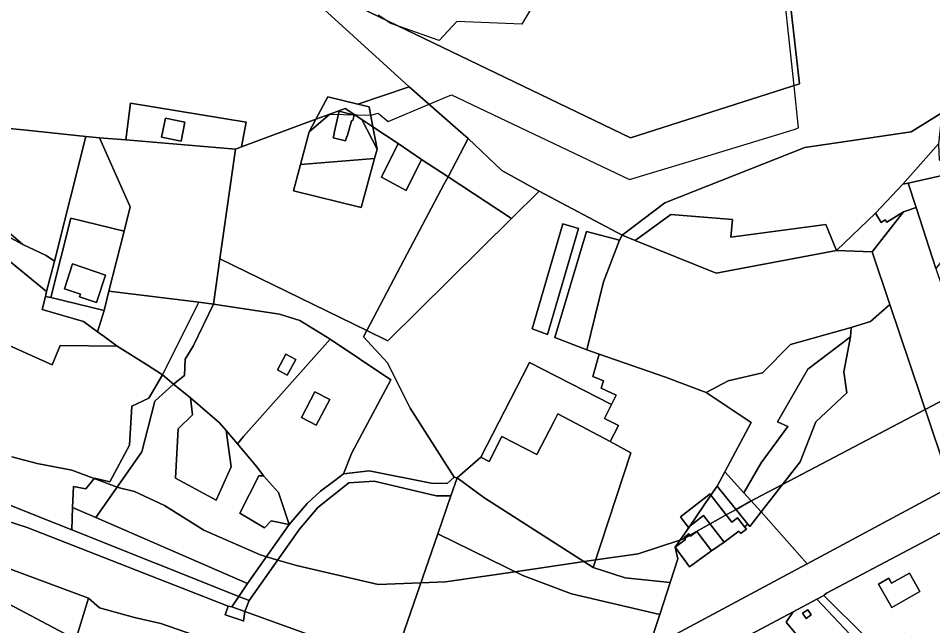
# Model space of a CAD drawing. Extents: x -477304 to -465429, y -1159113 to -1149210.
# Drawn here: x -467631.9 to -467296.9, y -1153010.5 to -1152788.1 of the extents above; entities that cross this region are included whole.
import ezdxf

# ---------------------------------------------------------------- set-up
doc = ezdxf.new("R2010")
doc.units = 0
for name, color, linetype in [('BPEJ_s', 7, 'Continuous'), ('orna_s', 7, 'Continuous'), ('ostatni_s', 7, 'Continuous'), ('PUPFL_s', 7, 'Continuous'), ('trav_porost_s', 7, 'Continuous'), ('zahrada_s', 7, 'Continuous')]:
    doc.layers.add(name, color=color, linetype=linetype)

msp = doc.modelspace()

# ---------------------------------------------------------------- linework, layer by layer
at = {"layer": 'BPEJ_s'}
for points in [[(-467668.66, -1152825.26), (-467628.86, -1152829.11), (-467607.13, -1152831.42), (-467602.18, -1152831.83), (-467592.52, -1152832.63), (-467552.25, -1152835.98), (-467550.17, -1152835.23), (-467522.9, -1152825.1), (-467517.7, -1152823.17), (-467502.74, -1152823.65), (-467500, -1152822.91), (-467496.36, -1152825.87), (-467481.42, -1152819.6), (-467473.15, -1152816.14), (-467408, -1152847.09), (-467382.13, -1152839.28), (-467347.68, -1152828.88), (-467346.01, -1152828.17), (-467347.67, -1152812.8), (-467352.92, -1152764.23)], [(-467431.66, -1152763.51), (-467447.41, -1152790.23), (-467471.27, -1152789.28), (-467477.71, -1152796.2), (-467492.6, -1152790.99), (-467495.41, -1152790), (-467495.61, -1152789.93), (-467497.61, -1152788.57), (-467500, -1152786.94)], [(-467431.66, -1152763.51), (-467447.41, -1152790.23), (-467471.27, -1152789.28), (-467477.71, -1152796.2), (-467492.6, -1152790.99), (-467495.41, -1152790), (-467495.61, -1152789.93), (-467497.61, -1152788.57), (-467500, -1152786.94)], [(-467408, -1152847.09), (-467382.13, -1152839.28), (-467347.68, -1152828.88), (-467346.01, -1152828.17), (-467347.67, -1152812.8), (-467352.92, -1152764.23)], [(-467668.66, -1152825.26), (-467628.86, -1152829.11), (-467607.13, -1152831.42), (-467602.18, -1152831.83), (-467592.52, -1152832.63), (-467552.25, -1152835.98), (-467550.17, -1152835.23), (-467522.9, -1152825.1), (-467517.7, -1152823.17), (-467502.74, -1152823.65), (-467500, -1152822.91), (-467496.36, -1152825.87), (-467481.42, -1152819.6), (-467473.15, -1152816.14), (-467408, -1152847.09)], [(-467289.94, -1152926.23), (-467299.6, -1152931.3), (-467351.96, -1152958.78), (-467362.23, -1152964.17), (-467363.4, -1152964.82), (-467368.93, -1152967.92), (-467372.51, -1152969.92), (-467378.44, -1152973.24), (-467385.82, -1152977.37), (-467387.74, -1152978.45), (-467388.06, -1152978.62), (-467388.24, -1152978.72), (-467389.47, -1152979.12), (-467404.77, -1152984.11), (-467420.35, -1152986.38), (-467424.56, -1152986.99), (-467442.55, -1152989.61), (-467450.01, -1152990.7), (-467475.34, -1152994.39), (-467484.4, -1152994.76), (-467500, -1152995.4), (-467529.96, -1152988.48), (-467536.79, -1152986.45), (-467541, -1152985.2), (-467543.54, -1152984.45), (-467563.9, -1152975.54), (-467578.32, -1152966.42), (-467589.35, -1152961.33), (-467595.29, -1152959.85), (-467595.5, -1152959.77), (-467595.64, -1152959.71), (-467604.08, -1152956.55), (-467612.26, -1152953.48), (-467624.98, -1152951.15), (-467634.31, -1152948.6)], [(-467536.79, -1152986.45), (-467529.96, -1152988.48), (-467500, -1152995.4), (-467484.4, -1152994.76), (-467475.34, -1152994.39), (-467450.01, -1152990.7), (-467442.55, -1152989.61), (-467424.56, -1152986.99), (-467420.35, -1152986.38), (-467404.77, -1152984.11), (-467389.47, -1152979.12), (-467388.24, -1152978.72), (-467388.06, -1152978.62), (-467387.74, -1152978.45), (-467385.82, -1152977.37), (-467378.44, -1152973.24), (-467372.51, -1152969.92), (-467368.93, -1152967.92), (-467363.4, -1152964.82), (-467362.23, -1152964.17), (-467351.96, -1152958.78), (-467299.6, -1152931.3), (-467289.94, -1152926.23)], [(-467634.31, -1152948.6), (-467624.98, -1152951.15), (-467612.26, -1152953.48), (-467604.08, -1152956.55), (-467595.64, -1152959.71), (-467595.5, -1152959.77), (-467595.29, -1152959.85), (-467589.35, -1152961.33), (-467578.32, -1152966.42), (-467563.9, -1152975.54), (-467543.54, -1152984.45), (-467541, -1152985.2), (-467536.79, -1152986.45)]]:
    msp.add_lwpolyline(points, dxfattribs=at)
at = {"layer": 'orna_s'}
for points in [[(-467260.57, -1152841.17), (-467268.82, -1152845.55), (-467268.38, -1152846.23), (-467257.97, -1152862.31), (-467241.52, -1152851.67), (-467241.82, -1152855.66), (-467269.36, -1152870.7), (-467273.41, -1152867.59), (-467289.84, -1152872.21), (-467295.72, -1152879.7), (-467302.99, -1152857.39), (-467305.9, -1152848.45), (-467283.62, -1152843.44), (-467252.1, -1152827.74), (-467248.74, -1152833.51)], [(-467602.18, -1152831.83), (-467592.52, -1152832.63), (-467552.25, -1152835.98), (-467557.99, -1152876.13), (-467560.36, -1152892.72), (-467565.79, -1152892.05), (-467598.66, -1152887.98), (-467593.11, -1152866.07), (-467590.86, -1152857.18)], [(-467286.97, -1152905.56), (-467279.97, -1152926.42), (-467272.14, -1152950.03), (-467290.1, -1152959.49), (-467312.54, -1152892.9), (-467319.03, -1152873.65), (-467307.59, -1152859.03), (-467302.99, -1152857.39), (-467295.72, -1152879.7)], [(-467438.06, -1152903.83), (-467443.57, -1152901.77), (-467432.44, -1152863.33), (-467426.71, -1152865.02)], [(-467423.62, -1152909.44), (-467435.35, -1152904.97), (-467423.7, -1152866.16), (-467411.6, -1152869.36), (-467417.46, -1152884.58)], [(-467371.83, -1152920.83), (-467379.92, -1152925.16), (-467394.8, -1152919.48), (-467419.04, -1152911.04), (-467423.62, -1152909.44), (-467417.46, -1152884.58), (-467411.6, -1152869.36), (-467410.65, -1152867.51), (-467405.87, -1152869.44), (-467376.22, -1152881.41), (-467332.15, -1152873.17), (-467319.03, -1152873.65), (-467312.54, -1152892.9), (-467319.71, -1152899.08), (-467326.8, -1152901.35), (-467348.93, -1152907.58), (-467359.19, -1152917.94)], [(-467600.47, -1152904.64), (-467602.87, -1152902.85), (-467600.48, -1152895.15), (-467598.66, -1152887.98), (-467565.79, -1152892.05), (-467579.06, -1152918.59), (-467584.94, -1152914.83), (-467595.7, -1152908.2)], [(-467326.8, -1152901.35), (-467319.71, -1152899.08), (-467312.54, -1152892.9), (-467290.1, -1152959.49), (-467342.9, -1152987.79), (-467359.78, -1152968.74), (-467345.49, -1152950.54), (-467339.65, -1152935.85), (-467328.41, -1152925.24), (-467329.5, -1152917.53), (-467327.01, -1152904.73)], [(-467371.83, -1152920.83), (-467359.19, -1152917.94), (-467348.93, -1152907.58), (-467326.8, -1152901.35), (-467327.01, -1152904.73), (-467342.58, -1152916.54), (-467353.78, -1152935.85), (-467349.95, -1152937.54), (-467359.68, -1152950.83), (-467366.1, -1152961.89), (-467373.09, -1152954.14), (-467363.43, -1152936.06), (-467379.92, -1152925.16)], [(-467311.04, -1153020.25), (-467317.76, -1153017.34), (-467320.72, -1153014.61), (-467321.05, -1153014.99), (-467336.83, -1152999.39), (-467335.75, -1152998.54), (-467299.27, -1152979.26), (-467263.22, -1152959.83), (-467282.2, -1152980.47), (-467289.75, -1152991.53), (-467291.85, -1152996.77), (-467294.4, -1153021.07), (-467307.42, -1153013.35)], [(-467377.98, -1152983.01), (-467373.26, -1152979.9), (-467367.94, -1152975.85), (-467367.61, -1152976.25), (-467367.26, -1152976.72), (-467365.1, -1152975.16), (-467365.82, -1152974.23), (-467364.57, -1152973.28), (-467363.85, -1152974.17), (-467359.78, -1152968.74), (-467342.9, -1152987.79), (-467344.98, -1152988.9), (-467400.97, -1153018.88), (-467396.9, -1153006.34), (-467393.1, -1152994.65), (-467390.28, -1152985.98), (-467391.29, -1152981.74), (-467385.96, -1152988.92)], [(-467305.43, -1152991.18), (-467311.97, -1152994.85), (-467312.95, -1152993.11), (-467316.69, -1152995.26), (-467311.84, -1153003.79), (-467301.6, -1152997.95)], [(-467348.02, -1153005.33), (-467350.58, -1153009.18), (-467339.05, -1153022.96), (-467346.42, -1153033.98), (-467348.13, -1153036.5), (-467373.76, -1153019)]]:
    msp.add_lwpolyline(points, close=True, dxfattribs=at)
at = {"layer": 'ostatni_s'}
for points in [[(-467512.17, -1152821.11), (-467517.7, -1152823.17), (-467522.9, -1152825.1), (-467518.51, -1152816.93), (-467507.46, -1152819.52), (-467503.31, -1152820.49), (-467501.97, -1152827.9), (-467506.02, -1152825.2)], [(-467548.41, -1152826.16), (-467550.17, -1152835.23), (-467552.25, -1152835.98), (-467592.52, -1152832.63), (-467590.75, -1152819.18)], [(-467501.35, -1152839.44), (-467528.5, -1152841.63), (-467525.34, -1152829.71), (-467517.7, -1152823.17), (-467512.17, -1152821.11), (-467506.02, -1152825.2), (-467500.46, -1152836.09)], [(-467570.83, -1152826.12), (-467572.27, -1152833.15), (-467579.43, -1152831.7), (-467577.95, -1152824.66)], [(-467570.83, -1152826.12), (-467577.95, -1152824.66), (-467579.43, -1152831.7), (-467572.27, -1152833.15)], [(-467514.38, -1152822.15), (-467508.84, -1152823.58), (-467509.32, -1152825.51), (-467509.87, -1152825.71), (-467511.4, -1152831.34), (-467511.57, -1152831.29), (-467511.99, -1152832.95), (-467516.53, -1152831.85), (-467516.08, -1152830.08), (-467516.19, -1152830.05)], [(-467511.57, -1152831.29), (-467511.4, -1152831.34), (-467509.87, -1152825.71), (-467509.32, -1152825.51), (-467508.84, -1152823.58), (-467514.38, -1152822.15), (-467516.19, -1152830.05), (-467516.08, -1152830.08), (-467516.53, -1152831.85), (-467511.99, -1152832.95)], [(-467315.76, -1152862.84), (-467317.82, -1152859.5), (-467307.79, -1152848.88), (-467305.9, -1152848.45), (-467302.99, -1152857.39), (-467307.59, -1152859.03), (-467313.72, -1152862.8), (-467314.26, -1152861.91)], [(-467612.64, -1152861.32), (-467593.11, -1152866.07), (-467598.66, -1152887.98), (-467600.48, -1152895.15), (-467620.01, -1152890.38)], [(-467609.43, -1152890.1), (-467609.11, -1152889.1), (-467615, -1152887.19), (-467612.01, -1152877.96), (-467599.94, -1152882.14), (-467603.18, -1152892.13)], [(-467609.43, -1152890.1), (-467603.18, -1152892.13), (-467599.94, -1152882.14), (-467612.01, -1152877.96), (-467615, -1152887.19), (-467609.11, -1152889.1)], [(-467530.23, -1152912.97), (-467533.33, -1152918.77), (-467536.97, -1152916.82), (-467533.87, -1152911.02)], [(-467417.12, -1152934.57), (-467412.05, -1152937.17), (-467415.06, -1152943.04), (-467434.26, -1152932.96), (-467435.72, -1152935.81), (-467441.87, -1152947.81), (-467454.68, -1152941.24), (-467459.38, -1152950.41), (-467462.45, -1152948.83), (-467447.23, -1152919.13), (-467444.65, -1152914.1), (-467414.59, -1152929.51)], [(-467528.14, -1152934.25), (-467523.19, -1152924.84), (-467517.78, -1152927.68), (-467522.73, -1152937.09)], [(-467554.98, -1153003.32), (-467628.6, -1152974.53), (-467678, -1152958.6), (-467682.47, -1152958), (-467681.94, -1152949.72), (-467675.88, -1152950.08), (-467656.74, -1152957.7), (-467623.43, -1152970.96), (-467612.33, -1152975.38), (-467551.05, -1152999.79), (-467553.68, -1153003.56)], [(-467480.63, -1152958.35), (-467474.78, -1152958.42), (-467472.16, -1152956.09), (-467471.16, -1152956.33), (-467473.44, -1152962.93), (-467478.82, -1152962.88), (-467501.45, -1152957.52), (-467510.77, -1152958.18), (-467522.15, -1152967.18), (-467528.82, -1152975.14), (-467547.26, -1153001.3), (-467551.05, -1152999.79), (-467547.93, -1152995.02), (-467532.64, -1152973.37), (-467526.03, -1152965.73), (-467521.15, -1152961.25), (-467515.9, -1152957.34), (-467512.7, -1152954.92), (-467503.3, -1152953.82)], [(-467364.57, -1152973.28), (-467375.88, -1152959.36), (-467373.09, -1152954.14), (-467366.1, -1152961.89), (-467359.78, -1152968.74), (-467363.85, -1152974.17)], [(-467386.45, -1152974.41), (-467389.32, -1152970.66), (-467378.47, -1152962.24), (-467378.14, -1152962.66), (-467385.89, -1152973.98)], [(-467368.35, -1152970.97), (-467370.45, -1152972.58), (-467378.14, -1152962.66), (-467375.88, -1152959.36), (-467364.57, -1152973.28), (-467365.82, -1152974.23)], [(-467367.26, -1152976.72), (-467367.61, -1152976.25), (-467367.94, -1152975.85), (-467373.26, -1152979.9), (-467380.85, -1152970.13), (-467385.89, -1152973.98), (-467378.14, -1152962.66), (-467370.45, -1152972.58), (-467368.35, -1152970.97), (-467365.82, -1152974.23), (-467365.1, -1152975.16)], [(-467380.85, -1152970.13), (-467373.26, -1152979.9), (-467377.98, -1152983.01), (-467383.26, -1152975.94), (-467385.62, -1152977.64), (-467386.26, -1152976.8), (-467387.98, -1152978.14), (-467387.42, -1152978.87), (-467391.29, -1152981.74), (-467385.89, -1152973.98)], [(-467386.26, -1152976.8), (-467385.62, -1152977.64), (-467383.26, -1152975.94), (-467377.98, -1152983.01), (-467385.96, -1152988.92), (-467391.29, -1152981.74), (-467387.42, -1152978.87), (-467387.98, -1152978.14)], [(-467311.97, -1152994.85), (-467305.43, -1152991.18), (-467301.6, -1152997.95), (-467311.84, -1153003.79), (-467316.69, -1152995.26), (-467312.95, -1152993.11)], [(-467548.89, -1153005.29), (-467553.68, -1153003.56), (-467551.05, -1152999.79), (-467547.26, -1153001.3)], [(-467548.89, -1153005.29), (-467549.34, -1153008.81), (-467549.89, -1153008.6), (-467556.06, -1153006.45), (-467554.98, -1153003.32), (-467553.68, -1153003.56)]]:
    msp.add_lwpolyline(points, close=True, dxfattribs=at)
for points in [[(-467678, -1152958.6), (-467628.6, -1152974.53), (-467554.98, -1153003.32), (-467556.06, -1153006.45), (-467549.89, -1153008.6), (-467549.34, -1153008.81), (-467548.89, -1153005.29), (-467494.77, -1153024.83), (-467483.8, -1153028.79), (-467456.61, -1153033.78), (-467428.23, -1153030.47), (-467403.16, -1153020.05), (-467400.97, -1153018.88), (-467344.98, -1152988.9), (-467342.9, -1152987.79), (-467290.1, -1152959.49)], [(-467263.22, -1152959.83), (-467299.27, -1152979.26), (-467335.75, -1152998.54), (-467336.83, -1152999.39), (-467339.37, -1153000.74), (-467348.02, -1153005.33), (-467373.76, -1153019)], [(-467561.67, -1153015.94), (-467579.61, -1153009.64), (-467589.34, -1153007.47), (-467602.08, -1153003.9), (-467606.16, -1153000.44), (-467634.68, -1152989.8)]]:
    msp.add_lwpolyline(points, dxfattribs=at)
at = {"layer": 'PUPFL_s'}
for points in [[(-467687.76, -1152608.38), (-467548.95, -1152763.82), (-467520, -1152784.8), (-467488.74, -1152813.17), (-467507.46, -1152819.52), (-467518.51, -1152816.93), (-467522.9, -1152825.1), (-467550.17, -1152835.23), (-467548.41, -1152826.16), (-467590.75, -1152819.18), (-467592.52, -1152832.63), (-467602.18, -1152831.83), (-467607.13, -1152831.42), (-467628.86, -1152829.11), (-467668.66, -1152825.26)], [(-467353.95, -1152739.2), (-467345.68, -1152812.17), (-467407.66, -1152831.93), (-467548.95, -1152763.82)]]:
    msp.add_lwpolyline(points, dxfattribs=at)
for points in [[(-467410.65, -1152867.51), (-467441.03, -1152851.41), (-467454.74, -1152843.89), (-467467.04, -1152832.18), (-467470.73, -1152829), (-467488.74, -1152813.17), (-467520, -1152784.8), (-467548.95, -1152763.82), (-467407.66, -1152831.93), (-467345.68, -1152812.17), (-467353.95, -1152739.2), (-467348.34, -1152732.08), (-467323.47, -1152737.93), (-467297.75, -1152737.08), (-467288.98, -1152726.13), (-467293.57, -1152822.74), (-467304.76, -1152829.68), (-467343.72, -1152835.39), (-467394.99, -1152855.62)], [(-467307.79, -1152848.88), (-467294.8, -1152834.07), (-467294.56, -1152840.01), (-467284.66, -1152838.64), (-467265.69, -1152826.38), (-467250.81, -1152820), (-467242.33, -1152804.62), (-467229.41, -1152800.66), (-467215.26, -1152800.66), (-467187.5, -1152795.47), (-467193.22, -1152802.78), (-467207.69, -1152811.75), (-467222, -1152816.18), (-467237.42, -1152823.07), (-467233.87, -1152827), (-467240.1, -1152830.3), (-467241.19, -1152828.62), (-467248.74, -1152833.51), (-467252.1, -1152827.74), (-467283.62, -1152843.44), (-467305.9, -1152848.45)], [(-467503.31, -1152820.49), (-467507.46, -1152819.52), (-467488.74, -1152813.17), (-467470.73, -1152829), (-467467.04, -1152832.18), (-467474.46, -1152846.19), (-467484.11, -1152839.78), (-467492.77, -1152834.02), (-467501.97, -1152827.9)], [(-467293.57, -1152822.74), (-467294.8, -1152834.07), (-467307.79, -1152848.88), (-467317.82, -1152859.5), (-467332.15, -1152873.17), (-467336.02, -1152863.58), (-467370.86, -1152868.29), (-467370.24, -1152861.81), (-467392.79, -1152859.99), (-467405.87, -1152869.44), (-467410.65, -1152867.51), (-467394.99, -1152855.62), (-467343.72, -1152835.39), (-467304.76, -1152829.68)], [(-467454.74, -1152843.89), (-467441.03, -1152851.41), (-467451.18, -1152861.42), (-467474.46, -1152846.19), (-467467.04, -1152832.18)]]:
    msp.add_lwpolyline(points, close=True, dxfattribs=at)
at = {"layer": 'trav_porost_s'}
for points in [[(-467517.7, -1152823.17), (-467525.34, -1152829.71), (-467522.9, -1152825.1)], [(-467668.66, -1152825.26), (-467628.86, -1152829.11), (-467607.13, -1152831.42), (-467618.68, -1152877.02), (-467621.65, -1152874.93), (-467630.27, -1152870.89), (-467638.12, -1152864.16), (-467637.43, -1152862.08), (-467644.98, -1152860.9), (-467646.12, -1152864.29), (-467649.46, -1152863.71), (-467657.9, -1152862.43), (-467660.47, -1152861.77), (-467669.66, -1152834.9)], [(-467498.82, -1152846.23), (-467489.73, -1152851.11), (-467484.11, -1152839.78), (-467474.46, -1152846.19), (-467475.95, -1152849), (-467489.39, -1152874.33), (-467504.24, -1152902.41), (-467557.99, -1152876.13), (-467552.25, -1152835.98), (-467550.17, -1152835.23), (-467522.9, -1152825.1), (-467525.34, -1152829.71), (-467528.5, -1152841.63), (-467531.12, -1152851.24), (-467506.32, -1152857.38), (-467501.35, -1152839.44), (-467500.46, -1152836.09), (-467501.97, -1152827.9), (-467492.77, -1152834.02)], [(-467501.97, -1152827.9), (-467500.46, -1152836.09), (-467506.02, -1152825.2)], [(-467590.86, -1152857.18), (-467593.11, -1152866.07), (-467612.64, -1152861.32), (-467620.01, -1152890.38), (-467621.95, -1152889.91), (-467621.51, -1152888.16), (-467618.68, -1152877.02), (-467607.13, -1152831.42), (-467602.18, -1152831.83)], [(-467492.77, -1152834.02), (-467484.11, -1152839.78), (-467489.73, -1152851.11), (-467498.82, -1152846.23)], [(-467531.12, -1152851.24), (-467528.5, -1152841.63), (-467501.35, -1152839.44), (-467506.32, -1152857.38)], [(-467451.18, -1152861.42), (-467496.56, -1152906.18), (-467504.24, -1152902.41), (-467489.39, -1152874.33), (-467475.95, -1152849), (-467474.46, -1152846.19)], [(-467419.04, -1152911.04), (-467421.37, -1152919.22), (-467417.44, -1152920.81), (-467418.41, -1152923.53), (-467412.86, -1152926.04), (-467414.59, -1152929.51), (-467444.65, -1152914.1), (-467447.23, -1152919.13), (-467462.45, -1152948.83), (-467471.16, -1152956.33), (-467472.16, -1152956.09), (-467488.38, -1152930.87), (-467496.61, -1152914.23), (-467505.41, -1152904.68), (-467504.24, -1152902.41), (-467496.56, -1152906.18), (-467451.18, -1152861.42), (-467441.03, -1152851.41), (-467410.65, -1152867.51), (-467411.6, -1152869.36), (-467423.7, -1152866.16), (-467435.35, -1152904.97), (-467423.62, -1152909.44)], [(-467332.15, -1152873.17), (-467376.22, -1152881.41), (-467405.87, -1152869.44), (-467392.79, -1152859.99), (-467370.24, -1152861.81), (-467370.86, -1152868.29), (-467336.02, -1152863.58)], [(-467315.76, -1152862.84), (-467314.26, -1152861.91), (-467313.72, -1152862.8), (-467307.59, -1152859.03), (-467319.03, -1152873.65), (-467332.15, -1152873.17), (-467317.82, -1152859.5)], [(-467438.06, -1152903.83), (-467426.71, -1152865.02), (-467432.44, -1152863.33), (-467443.57, -1152901.77)], [(-467621.65, -1152874.93), (-467618.68, -1152877.02), (-467621.51, -1152888.16), (-467642.13, -1152871.34), (-467639.38, -1152866.1), (-467630.27, -1152870.89)], [(-467560.36, -1152892.72), (-467557.99, -1152876.13), (-467504.24, -1152902.41), (-467505.41, -1152904.68), (-467496.61, -1152914.23), (-467488.38, -1152930.87), (-467472.16, -1152956.09), (-467474.78, -1152958.42), (-467480.63, -1152958.35), (-467503.3, -1152953.82), (-467512.7, -1152954.92), (-467509.66, -1152947.14), (-467495.46, -1152920.48), (-467517.64, -1152905.58), (-467528.73, -1152898.72), (-467536.16, -1152896.48)], [(-467623.11, -1152894.7), (-467621.95, -1152889.91), (-467620.01, -1152890.38), (-467600.48, -1152895.15), (-467602.87, -1152902.85), (-467607.95, -1152899.06)], [(-467567.77, -1152908.14), (-467570.81, -1152912.88), (-467571.03, -1152918.86), (-467575.04, -1152922.11), (-467579.06, -1152918.59), (-467565.79, -1152892.05), (-467560.36, -1152892.72)], [(-467570.81, -1152912.88), (-467567.77, -1152908.14), (-467560.36, -1152892.72), (-467536.16, -1152896.48), (-467528.73, -1152898.72), (-467517.64, -1152905.58), (-467549.32, -1152941.27), (-467551.62, -1152943.86), (-467555.74, -1152938.96), (-467558.12, -1152936.2), (-467568.81, -1152927.1), (-467575.04, -1152922.11), (-467571.03, -1152918.86)], [(-467339.65, -1152935.85), (-467345.49, -1152950.54), (-467359.78, -1152968.74), (-467366.1, -1152961.89), (-467359.68, -1152950.83), (-467349.95, -1152937.54), (-467353.78, -1152935.85), (-467342.58, -1152916.54), (-467327.01, -1152904.73), (-467329.5, -1152917.53), (-467328.41, -1152925.24)], [(-467619.51, -1152915.01), (-467616.5, -1152907.87), (-467595.7, -1152908.2), (-467584.94, -1152914.83), (-467579.06, -1152918.59), (-467584.05, -1152927.17), (-467590.24, -1152930.1), (-467591.12, -1152944.38), (-467598.4, -1152957.76), (-467604.02, -1152956.48), (-467607.15, -1152960.31), (-467611.65, -1152959.53), (-467611.98, -1152967.17), (-467612.33, -1152975.38), (-467623.43, -1152970.96), (-467656.74, -1152957.7), (-467652.43, -1152946.87), (-467667.88, -1152938.66), (-467664.19, -1152921.57), (-467659.4, -1152919.63), (-467647.38, -1152906.53), (-467637.64, -1152906.8)], [(-467526.03, -1152965.73), (-467532.64, -1152973.37), (-467536.6, -1152961.77), (-467542.01, -1152955.58), (-467544.52, -1152952.28), (-467551.62, -1152943.86), (-467549.32, -1152941.27), (-467517.64, -1152905.58), (-467495.46, -1152920.48), (-467509.66, -1152947.14), (-467512.7, -1152954.92), (-467515.9, -1152957.34), (-467521.15, -1152961.25)], [(-467533.33, -1152918.77), (-467530.23, -1152912.97), (-467533.87, -1152911.02), (-467536.97, -1152916.82)], [(-467407.43, -1152947.25), (-467415.06, -1152943.04), (-467412.05, -1152937.17), (-467417.12, -1152934.57), (-467414.59, -1152929.51), (-467412.86, -1152926.04), (-467418.41, -1152923.53), (-467417.44, -1152920.81), (-467421.37, -1152919.22), (-467419.04, -1152911.04), (-467394.8, -1152919.48), (-467379.92, -1152925.16), (-467363.43, -1152936.06), (-467373.09, -1152954.14), (-467375.88, -1152959.36), (-467378.14, -1152962.66), (-467378.47, -1152962.24), (-467389.32, -1152970.66), (-467386.45, -1152974.41), (-467385.89, -1152973.98), (-467391.29, -1152981.74), (-467390.28, -1152985.98), (-467393.1, -1152994.65), (-467409.59, -1152992.99), (-467421.25, -1152989.11)], [(-467591.12, -1152944.38), (-467590.24, -1152930.1), (-467584.05, -1152927.17), (-467579.06, -1152918.59), (-467575.04, -1152922.11), (-467581.84, -1152928.27), (-467586.61, -1152946.85), (-467603.49, -1152970.89), (-467611.98, -1152967.17), (-467611.65, -1152959.53), (-467607.15, -1152960.31), (-467604.02, -1152956.48), (-467598.4, -1152957.76)], [(-467555.74, -1152938.96), (-467551.62, -1152943.86), (-467544.52, -1152952.28), (-467542.01, -1152955.58), (-467543.8, -1152955.67), (-467550.77, -1152969.25), (-467541.66, -1152974.7), (-467539.19, -1152972.1), (-467532.64, -1152973.37), (-467547.93, -1152995.02), (-467603.49, -1152970.89), (-467586.61, -1152946.85), (-467581.84, -1152928.27), (-467575.04, -1152922.11), (-467568.81, -1152927.1), (-467568.09, -1152933.28), (-467573.33, -1152938.36), (-467574.3, -1152956.48), (-467559.41, -1152964.57), (-467553.88, -1152952.31)], [(-467523.19, -1152924.84), (-467528.14, -1152934.25), (-467522.73, -1152937.09), (-467517.78, -1152927.68)], [(-467574.3, -1152956.48), (-467573.33, -1152938.36), (-467568.09, -1152933.28), (-467568.81, -1152927.1), (-467558.12, -1152936.2), (-467555.74, -1152938.96), (-467553.88, -1152952.31), (-467559.41, -1152964.57)], [(-467550.77, -1152969.25), (-467543.8, -1152955.67), (-467542.01, -1152955.58), (-467536.6, -1152961.77), (-467532.64, -1152973.37), (-467539.19, -1152972.1), (-467541.66, -1152974.7)], [(-467478.24, -1152976.88), (-467494.77, -1153024.83), (-467548.89, -1153005.29), (-467547.26, -1153001.3), (-467528.82, -1152975.14), (-467522.15, -1152967.18), (-467510.77, -1152958.18), (-467501.45, -1152957.52), (-467478.82, -1152962.88), (-467473.44, -1152962.93)], [(-467393.1, -1152994.65), (-467396.9, -1153006.34), (-467429.23, -1152998.83), (-467447.07, -1152992.14), (-467478.24, -1152976.88), (-467473.44, -1152962.93), (-467471.16, -1152956.33), (-467461.33, -1152963.49), (-467421.25, -1152989.11), (-467409.59, -1152992.99)], [(-467612.33, -1152975.38), (-467611.98, -1152967.17), (-467603.49, -1152970.89), (-467547.93, -1152995.02), (-467551.05, -1152999.79)], [(-467447.07, -1152992.14), (-467429.23, -1152998.83), (-467396.9, -1153006.34), (-467400.97, -1153018.88), (-467403.16, -1153020.05), (-467428.23, -1153030.47), (-467456.61, -1153033.78), (-467483.8, -1153028.79), (-467494.77, -1153024.83), (-467478.24, -1152976.88)], [(-467610.79, -1153015.55), (-467639.75, -1153000.27), (-467634.68, -1152989.8), (-467606.16, -1153000.44)], [(-467662.04, -1153043.52), (-467649.88, -1153021.59), (-467639.75, -1153000.27), (-467610.79, -1153015.55), (-467632.96, -1153059.6)], [(-467632.96, -1153059.6), (-467610.79, -1153015.55), (-467606.16, -1153000.44), (-467602.08, -1153003.9), (-467589.34, -1153007.47), (-467579.61, -1153009.64), (-467561.67, -1153015.94), (-467554.16, -1153018.58), (-467551.77, -1153023.64), (-467606.21, -1153111.18), (-467617, -1153099.95), (-467625.4, -1153095.39), (-467642.58, -1153092.37), (-467648.12, -1153087.5)]]:
    msp.add_lwpolyline(points, close=True, dxfattribs=at)
for points in [[(-467638.12, -1152864.16), (-467630.27, -1152870.89), (-467639.38, -1152866.1)], [(-467642.13, -1152871.34), (-467621.51, -1152888.16), (-467621.95, -1152889.91), (-467623.11, -1152894.7), (-467607.95, -1152899.06), (-467602.87, -1152902.85), (-467600.47, -1152904.64), (-467595.7, -1152908.2), (-467616.5, -1152907.87), (-467619.51, -1152915.01), (-467637.64, -1152906.8)]]:
    msp.add_lwpolyline(points, dxfattribs=at)
at = {"layer": 'zahrada_s'}
for points in [[(-467454.68, -1152941.24), (-467441.87, -1152947.81), (-467435.72, -1152935.81), (-467434.26, -1152932.96), (-467415.06, -1152943.04), (-467407.43, -1152947.25), (-467421.25, -1152989.11), (-467461.33, -1152963.49), (-467471.16, -1152956.33), (-467462.45, -1152948.83), (-467459.38, -1152950.41)], [(-467323.22, -1153017.8), (-467326.72, -1153022.34), (-467339.43, -1153037.92), (-467346.42, -1153033.98), (-467339.05, -1153022.96), (-467350.58, -1153009.18), (-467348.02, -1153005.33), (-467339.37, -1153000.74)], [(-467339.37, -1153000.74), (-467336.83, -1152999.39), (-467321.05, -1153014.99), (-467323.22, -1153017.8)], [(-467344.55, -1153005.9), (-467342.64, -1153004.62), (-467341.36, -1153006.53), (-467343.28, -1153007.81)], [(-467342.64, -1153004.62), (-467344.55, -1153005.9), (-467343.28, -1153007.81), (-467341.36, -1153006.53)]]:
    msp.add_lwpolyline(points, close=True, dxfattribs=at)

doc.saveas('drawing.dxf')
